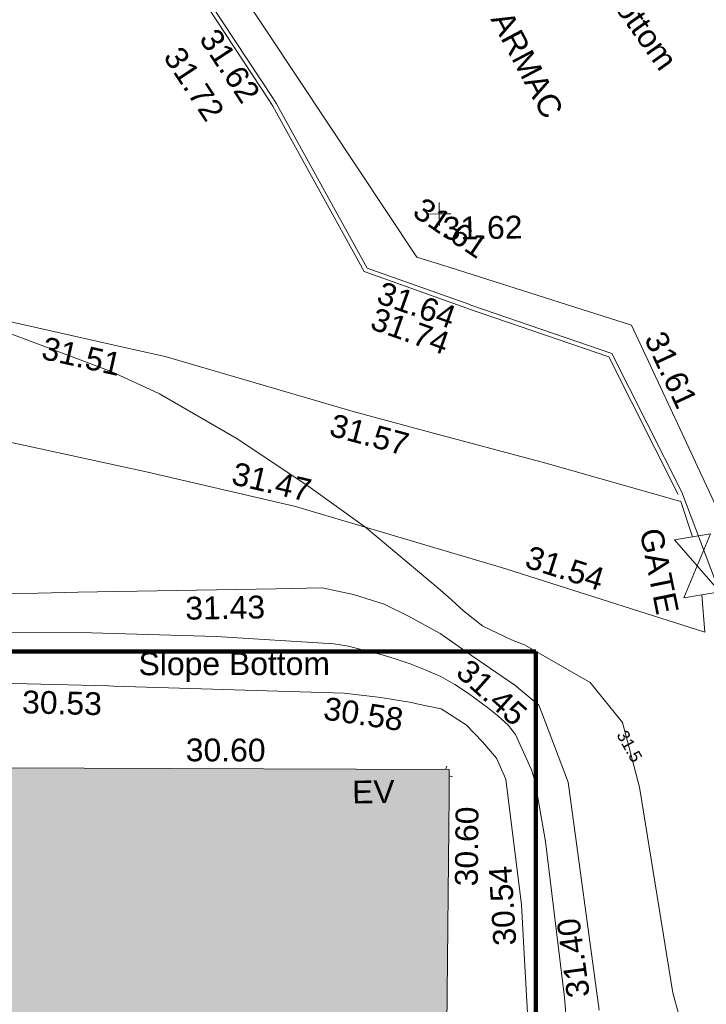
# Model space of a CAD drawing. Header units: millimetres. Extents: x -287732 to 520720, y -103372 to 287754.
# Tile 289 of 380: x 118602 to 129885, y 133799 to 149983. Entities that reach past the tile are written whole.
import ezdxf

# ---------------------------------------------------------------- set-up
doc = ezdxf.new("R2010")
doc.units = ezdxf.units.MM
doc.linetypes.add('IMPORT-UG_ELEC_STREET LIGHTING_QLB2 _2_', pattern=[2700, 1500, -300.0000000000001, 0, -250, 150, -300.0000000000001, 0, -200])
for name, color, linetype, lineweight, true_color in [('00_TOPO_EAVE', 7, 'Continuous', 9, 0x666666), ('00_UAV_BUILDING_OUTLINE', 5, 'Continuous', 9, 0x0000ff), ('00_UAV_EAVE', 7, 'Continuous', 9, 0x666666), ('00_UAV_FENCE', 7, 'Continuous', 9, 0x264c2f), ('00_UAV_FOOTPATH', 7, 'Continuous', 9, 0xa50000), ('00_UAV_GATE', 7, 'Continuous', 9, 0xa50000), ('00_UAV_KERB_BOTTOM', 1, 'Continuous', 9, 0xff0000), ('00_UAV_KERB_TOP', 7, 'Continuous', 9, 0xa500a5), ('00_UAV_LEVEL_SPOT', 7, 'Continuous', 9, 0x666666), ('00_UAV_SLOPE_BOTTOM', 30, 'Continuous', 9, 0xff7f00), ('00_UAV_SLOPE_TOP', 40, 'Continuous', 9, 0xffbf00), ('01_DTM_CONTOUR_MNR', 7, 'Continuous', 9, 0xa5a552), ('01_DTM_CONTOUR_MNR_LABELS', 7, 'Continuous', 9, 0xa5a552), ('12333-PUM-2D-U-0001-C01 - Rev2_REVIT IMPORT_dwg', 7, 'Continuous', 9, 0x767676), ('A_RHA_Line', 7, 'Continuous', 9, 0x00a600)]:
    doc.layers.add(name, color=color, linetype=linetype, lineweight=lineweight, true_color=true_color)
for name, color, linetype, lineweight in [('00_UAV_DRIVE_WAY', 7, 'Continuous', 9), ('00_UAV_SURVEY_TEXT', 7, 'Continuous', 9), ('A_RHA_Detail', 7, 'Continuous', 9)]:
    doc.layers.add(name, color=color, linetype=linetype, lineweight=lineweight)
doc.styles.add('Swis721 Lt BT_1', font='swissl.ttf', dxfattribs={"height": 200})
doc.styles.add('Swis721 Lt BT_2', font='swissl.ttf', dxfattribs={"height": 375})

# ---------------------------------------------------------------- blocks, each defined once
blk = doc.blocks.new('12333-PUM-2D-U-0001-C01 - Rev2_REVIT IMPORT_dwg_MSL_Eaves_SYM_1-V88-Site Location Plan Proposed')
at = {"layer": '00_TOPO_EAVE', "color": 254, "true_color": 0xcccccc}
for p, q in [((67.52348886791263, 207.4081794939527), (116.0873754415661, 356.5791934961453)), ((356.5791934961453, -116.0873754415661), (222.4445821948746, -72.41871707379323))]:
    blk.add_line(p, q, dxfattribs=at)
blk = doc.blocks.new('12333-PUM-2D-U-0001-C01 - Rev2_REVIT IMPORT_dwg__U79-2077609-Site Location Plan Proposed')
at = {"layer": '00_UAV_GATE', "color": 9, "true_color": 0xe1aaaa, "flags": 128}
blk.add_lwpolyline([(296.8274486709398, 43.51397149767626), (-296.8274486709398, -43.51397149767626), (156.827448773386, 998.5139715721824), (-436.8274485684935, 911.4860285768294)], close=True, dxfattribs=at)
blk = doc.blocks.new('12333-PUM-2D-U-0001-C01 - Rev2_REVIT IMPORT_dwg_UAV-2077255-Site Location Plan Proposed')
at = {"layer": '00_UAV_LEVEL_SPOT', "color": 254, "true_color": 0xcccccc, "flags": 128}
for points in [[(500.0000000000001, 0), (0, 0), (0, 500.0000000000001)], [(0, -500.0000000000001), (0, 0), (-500.0000000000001, 0)]]:
    blk.add_lwpolyline(points, dxfattribs=at)
blk = doc.blocks.new('12333-PUM-2D-U-0001-C01 - Rev2_REVIT IMPORT_dwg_MGS62954_T2_Galway_ITM_3d_Rev1-2077680-Site Location Plan Proposed')
at = {"layer": '00_UAV_DRIVE_WAY', "color": 254, "true_color": 0xcccccc, "flags": 128}
blk.add_lwpolyline([(534035414.2065001, 725663814.1724999), (534035730.0830001, 725668736.2245001), (534035734.4595889, 725668802.9882361), (534036061.4936625, 725673791.8088328), (534036099.0830001, 725674365.2245002), (534039199.0830001, 725676585.2245002), (534039131.5912124, 725677192.9863712), (534038797.0830001, 725680205.2245002), (534038406.460683, 725682134.8046212), (534038133.0830001, 725683485.2245001), (534037179.3580949, 725686979.5234367), (534036598.0830002, 725689109.2245), (534035747.485257, 725691768.8923703), (534035226.0830001, 725693399.2245002), (534033888.706745, 725696403.2263075), (534033126.0830001, 725698116.2245002), (534030164.8133083, 725699114.0069333), (534029618.0830001, 725699298.2245001), (534027235.6925206, 725703024.6364089), (534026812.0830001, 725703687.2245002), (534024506.2654799, 725707213.2175728), (534024150.7455, 725707756.8690001), (534025139.7455, 725710884.8690001), (534024946.7455, 725711354.869)], dxfattribs=at)
at = {"layer": '00_UAV_FENCE', "color": 254, "true_color": 0xcccccc, "flags": 128}
for points in [[(534034066.1140001, 725694619.8935002), (534033886.1140001, 725695206.8935), (534031676.1140001, 725695871.8935001), (534029678.9874103, 725696445.8533489), (534028527.1140001, 725696776.8935001), (534025454.114, 725697735.8935001), (534024888.6838627, 725697873.4146086), (534021622.1140001, 725698667.8935), (534020017.697511, 725698998.7121568), (534017165.114, 725699586.8935), (534015108.6750864, 725699944.9454408), (534013897.1140001, 725700155.8935), (534010189.6501126, 725700840.3920677), (534009981.114, 725700878.8935), (534006130.114, 725701596.8935001), (534005277.1623988, 725701771.0533725), (534002124.9680001, 725702414.684)], [(534001747.6994078, 725700663.1850859), (534004939.9680001, 725699963.684), (534006638.98102, 725699629.368639), (534009955.9680001, 725698976.6840001), (534011549.7333789, 725698692.0586627), (534014625.9680001, 725698142.6839999), (534016460.8581471, 725697756.6061381), (534018926.1140001, 725697237.8935001), (534021354.0248355, 725696729.2423983), (534021494.1140002, 725696699.8935), (534025137.1140001, 725695838.8935), (534026216.6591423, 725695567.1073939), (534027552.114, 725695230.8935001), (534030991.114, 725694145.8935), (534031006.4631564, 725694140.7330486), (534034242.114, 725693052.8935001), (534034206.114, 725693664.8935)]]:
    blk.add_lwpolyline(points, dxfattribs=at)
at = {"layer": '00_UAV_FOOTPATH', "color": 254, "true_color": 0xcccccc}
blk.add_line((534034577.0830003, 725693475.224508), (534033904.0830001, 725695359.2245002), dxfattribs=at)
at = {"layer": '00_UAV_KERB_BOTTOM', "color": 254, "true_color": 0xcccccc, "flags": 128}
blk.add_lwpolyline([(534033904.0830001, 725695359.2245002), (534032796.083, 725697657.2245001), (534030494.2499095, 725698492.6205847), (534030457.7455, 725698505.8690001), (534028799.7455, 725699128.8690002), (534027357.7454999, 725701853.8690002), (534027300.8249316, 725701943.8540078), (534025892.7455, 725704169.8690001), (534024615.2630165, 725706158.7221813), (534024608.7455, 725706168.8690001), (534023643.7454999, 725707591.869), (534024128.7455, 725709012.8690001), (534024710.9951012, 725710679.8965874), (534024946.7455, 725711354.869)], dxfattribs=at)
at = {"layer": '00_UAV_KERB_TOP', "color": 254, "true_color": 0xcccccc, "flags": 128}
blk.add_lwpolyline([(534033843.6109444, 725695320.4245327), (534033839.414006, 725695332.1734654), (534032745.408882, 725697601.1479915), (534030433.4933782, 725698440.2032504), (534030425.0520394, 725698443.3751166), (534028750.2849553, 725699072.6754143), (534027297.1403413, 725701818.7357979), (534027241.7671448, 725701906.2745851), (534025833.7173098, 725704132.2427884), (534024556.2059469, 725706121.1409303), (534024550.3205914, 725706130.3035669), (534023566.2274109, 725707581.4585886), (534024062.5783387, 725709035.715637), (534024622.4226803, 725710638.5951576), (534024872.7628489, 725711355.3392593)], dxfattribs=at)
at = {"layer": '00_UAV_SLOPE_BOTTOM', "color": 254, "true_color": 0xcccccc, "flags": 128}
blk.add_lwpolyline([(534029539.7980002, 725673348.1600001), (534029884.798, 725673540.1600002), (534030493.798, 725674053.1600002), (534030884.798, 725674714.1600002), (534031007.7980002, 725675142.1600001), (534031113.7980001, 725676068.1600001), (534031169.7980001, 725677001.1600002), (534031196.5372235, 725677726.4295961), (534031379.798, 725682697.1600003), (534031378.8274113, 725682722.4936513), (534031187.4078652, 725687718.7967817), (534031152.7980001, 725688622.1600001), (534030929.798, 725690689.1600001), (534030780.7980001, 725691037.1600001), (534030557.7980001, 725691312.1600003), (534030292.7980001, 725691594.1600002), (534029889.798, 725691864.1600002), (534029489.2406164, 725691956.7223403), (534029400.7980001, 725691977.1600002), (534028898.7980001, 725692072.1600003), (534028298.798, 725692150.1600002), (534024510.4784374, 725692333.592356), (534024436.7980002, 725692337.1600002), (534020404.7980002, 725692508.1600001)], dxfattribs=at)
at = {"layer": '00_UAV_SLOPE_TOP', "color": 254, "true_color": 0xcccccc, "flags": 128}
blk.add_lwpolyline([(534032398.0738111, 725686869.5093468), (534031956.798, 725690626.1600003), (534031543.2323058, 725691770.6581063), (534031496.7980001, 725691899.1600001), (534031105.7980002, 725692235.1600001), (534030399.798, 725692736.1600002), (534029895.7980001, 725693104.1600003), (534029379.798, 725693400.1600002), (534028983.7980001, 725693605.1600001), (534028478.798, 725693768.1600002), (534027966.7980001, 725693887.1600001), (534027206.8137404, 725693887.3493807), (534023953.7980002, 725693888.1600002), (534022208.4097363, 725693873.8468349)], dxfattribs=at)
at = {"layer": '01_DTM_CONTOUR_MNR', "color": 254, "true_color": 0xcccccc, "flags": 128}
for points in [[(534032017.1983948, 725684184.9962589), (534031832.9546013, 725687084.5630596), (534031566.3994594, 725689653.2875476), (534031408.8384348, 725690662.1064993), (534031355.927027, 725690839.8897619), (534031100.0914331, 725691422.3314342), (534030986.1113238, 725691577.4528522), (534030813.9397987, 725691739.3891141), (534030651.3660672, 725691876.4487121), (534030339.8443404, 725692111.0999218), (534030121.8809372, 725692260.1082838), (534029894.3317437, 725692397.1362147), (534029637.4819721, 725692511.9596177), (534029391.0530136, 725692615.236043), (534029129.9389873, 725692707.1226106), (534028936.2756074, 725692768.3054421), (534028628.4395084, 725692855.1789446), (534028385.6905831, 725692921.2152468), (534028145.1640462, 725692966.4077563), (534026211.0476038, 725693117.6554635), (534024163.8134263, 725693213.6514066), (534022315.3950194, 725693254.5760924)], [(534033875.0328466, 725686110.9056833), (534033616.1085652, 725687131.4360049), (534033126.8490873, 725690521.0086019), (534032962.819423, 725691194.7239447), (534032866.1463814, 725691591.7869486), (534032344.1423821, 725692254.2933356), (534031274.6001893, 725692894.4109298), (534031063.5043857, 725692980.055196), (534030597.165517, 725693211.1921674), (534030285.1352932, 725693471.0018879), (534030035.9354121, 725693705.5599747), (534029873.2125651, 725693849.9675548), (534028700.0000001, 725694870.0000001), (534027763.897293, 725695568.306943), (534026595.5654532, 725696370.7765298), (534025349.2970878, 725697122.7886028), (534024560.6341183, 725697506.4291625), (534021620, 725698670.0000001)]]:
    blk.add_lwpolyline(points, dxfattribs=at)
at = {"xscale": 0.375, "yscale": 0.375, "zscale": 0.375}
for name, p in [('12333-PUM-2D-U-0001-C01 - Rev2_REVIT IMPORT_dwg_UAV-2077255-Site Location Plan Proposed', (534030000, 725700000)), ('12333-PUM-2D-U-0001-C01 - Rev2_REVIT IMPORT_dwg_MSL_Eaves_SYM_1-V88-Site Location Plan Proposed', (534029918.9441994, 725690789.4053338))]:
    blk.add_blockref(name, p, dxfattribs=at)
blk.add_blockref('12333-PUM-2D-U-0001-C01 - Rev2_REVIT IMPORT_dwg__U79-2077609-Site Location Plan Proposed', (534034206.114, 725693664.8935))
at = {"layer": '00_UAV_BUILDING_OUTLINE', "color": 251, "true_color": 0x666666, "char_height": 375, "width": 1495.902363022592, "attachment_point": 1, "line_spacing_factor": 1.005061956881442, "style": 'Swis721 Lt BT_2'}
for insert, rotation in [((534025684.7734826, 725691452.8194046), 358.7855933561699), ((534030063.5934046, 725688947.292233), 88.47843470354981)]:
    blk.add_mtext('30.60', dxfattribs=dict(at, insert=insert, rotation=rotation))
at = {"layer": '00_UAV_DRIVE_WAY', "color": 251, "true_color": 0x666666, "char_height": 375, "width": 1495.902363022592, "attachment_point": 1, "line_spacing_factor": 1.005061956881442, "style": 'Swis721 Lt BT_2'}
for insert, rotation in [((534029751.7788168, 725700297.3988928), 325.0863200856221), ((534033668.0139723, 725698047.4936502), 293.9985431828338)]:
    blk.add_mtext('31.61', dxfattribs=dict(at, insert=insert, rotation=rotation))
at = {"layer": '00_UAV_EAVE', "insert": (534028401.4908144, 725690710.0401032), "char_height": 375, "width": 736.078940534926, "attachment_point": 1, "line_spacing_factor": 1.005061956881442, "style": 'Swis721 Lt BT_2'}
blk.add_mtext('EV', dxfattribs=at)
at = {"layer": '00_UAV_FENCE', "color": 251, "true_color": 0x666666, "char_height": 375, "width": 1495.902363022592, "attachment_point": 1, "line_spacing_factor": 1.005061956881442, "style": 'Swis721 Lt BT_2'}
for s, insert, rotation in [('31.51', (534023490.2867229, 725698101.4567034), 346.33021900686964), ('31.57', (534028209.9558594, 725696754.7399992), 343.9657288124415), ('31.47', (534026580.0001407, 725695986.315795), 345.8688960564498), ('31.54', (534031401.2468006, 725694530.4742947), 341.41713689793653)]:
    blk.add_mtext(s, dxfattribs=dict(at, insert=insert, rotation=rotation))
at = {"layer": '00_UAV_GATE', "color": 251, "true_color": 0x666666, "insert": (534033567.610486, 725694801.1158172), "char_height": 375, "width": 1567.13580888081, "attachment_point": 1, "rotation": 280.4721208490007, "line_spacing_factor": 1.005061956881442, "style": 'Swis721 Lt BT_2'}
blk.add_mtext('GATE', dxfattribs=at)
at = {"layer": '00_UAV_KERB_BOTTOM', "color": 251, "true_color": 0x666666, "char_height": 375, "attachment_point": 1, "line_spacing_factor": 1.005061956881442, "style": 'Swis721 Lt BT_2'}
for s, insert, width, rotation in [('Kerb Bottom', (534032338.4633206, 725704873.4846421), 3414.456504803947, 304.36379151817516), ('31.62', (534026409.4853395, 725703148.3090078), 1495.902363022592, 302.31565012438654), ('31.64', (534029053.1047524, 725698916.5625271), 1495.902363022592, 339.43121411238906)]:
    blk.add_mtext(s, dxfattribs=dict(at, insert=insert, width=width, rotation=rotation))
at = {"layer": '00_UAV_KERB_TOP', "color": 251, "true_color": 0x666666, "char_height": 375, "width": 1495.902363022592, "attachment_point": 1, "line_spacing_factor": 1.005061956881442, "style": 'Swis721 Lt BT_2'}
for s, insert, rotation in [('31.72', (534025815.6129211, 725702862.4978373), 302.3156501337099), ('31.74', (534028940.6794299, 725698489.8238035), 339.40609330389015)]:
    blk.add_mtext(s, dxfattribs=dict(at, insert=insert, rotation=rotation))
at = {"layer": '00_UAV_LEVEL_SPOT', "insert": (534030051.8765643, 725699949.1441548), "char_height": 375, "width": 1495.902363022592, "attachment_point": 1, "line_spacing_factor": 1.005061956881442, "style": 'Swis721 Lt BT_2'}
blk.add_mtext('31.62', dxfattribs=at)
at = {"layer": '00_UAV_SLOPE_BOTTOM', "color": 251, "true_color": 0x666666, "char_height": 375, "attachment_point": 1, "line_spacing_factor": 1.005061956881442, "style": 'Swis721 Lt BT_2'}
for s, insert, width, rotation in [('Slope Bottom', (534024932.4900997, 725692879.6037095), 3685.143599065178, 359.0991565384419), ('30.53', (534023013.8046759, 725692288.7362326), 1495.902363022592, 357.5461483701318), ('30.58', (534027995.8688444, 725692099.0500022), 1495.902363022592, 350.39305336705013), ('30.54', (534030681.4502928, 725687946.303484), 1495.902363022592, 92.57405263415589)]:
    blk.add_mtext(s, dxfattribs=dict(at, insert=insert, width=width, rotation=rotation))
at = {"layer": '00_UAV_SLOPE_TOP', "color": 251, "true_color": 0x666666, "char_height": 375, "width": 1495.902363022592, "attachment_point": 1, "line_spacing_factor": 1.005061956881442, "style": 'Swis721 Lt BT_2'}
for s, insert, rotation in [('31.43', (534025713.4057961, 725693778.8268911), 359.9857224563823), ('31.45', (534030372.208412, 725692703.7966064), 317.27964476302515), ('31.40', (534031877.0600768, 725687060.027203), 96.69956045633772)]:
    blk.add_mtext(s, dxfattribs=dict(at, insert=insert, rotation=rotation))
at = {"layer": '00_UAV_SURVEY_TEXT', "color": 251, "true_color": 0x666666, "insert": (534031082.6326219, 725703642.2933803), "char_height": 375, "width": 2450.430537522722, "attachment_point": 1, "rotation": 296.8971761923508, "line_spacing_factor": 1.005061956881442, "style": 'Swis721 Lt BT_2'}
blk.add_mtext('TARMAC', dxfattribs=at)
at = {"layer": '01_DTM_CONTOUR_MNR_LABELS', "color": 251, "true_color": 0x666666, "insert": (534033061.6321806, 725691244.5498679), "char_height": 200, "width": 620.5117196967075, "attachment_point": 2, "rotation": 298.2357554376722, "line_spacing_factor": 1.005061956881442, "style": 'Swis721 Lt BT_1'}
blk.add_mtext('31.5', dxfattribs=at)
blk = doc.blocks.new('12333-PUM-2D-U-0001-C01 - Rev2_REVIT IMPORT_dwg-1620468-Site Location Plan Proposed')
blk.add_blockref('12333-PUM-2D-U-0001-C01 - Rev2_REVIT IMPORT_dwg_MGS62954_T2_Galway_ITM_3d_Rev1-2077680-Site Location Plan Proposed', (-533641079.6498471, -725615854.3561786))

msp = doc.modelspace()

# ---------------------------------------------------------------- hatches: boundary and pattern name
at = {"layer": 'A_RHA_Detail', "true_color": 0xc0c0c0}
h = msp.add_hatch(color=9, dxfattribs=at)
h.paths.add_polyline_path([(-80880.60083809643, -68502.79057078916), (-80400.865924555, -68483.41509113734), (-80400.865924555, -62984.64684185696), (-24474.85765177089, -63009.32043784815), (-24456.14471271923, -50840.30023858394), (-36622.55041039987, -50831.65104353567), (-36622.55041039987, -44228.57792613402), (-50959.0526582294, -44218.38599194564), (-50959.0526582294, -42573.78171514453), (-54563.9325804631, -42571.21897729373), (-54565.69773352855, -45054.17447474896), (-92408.82109321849, -45027.27149621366), (-92411.78875845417, -49201.74309222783), (-100061.9988811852, -49201.74309222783), (-100052.2214449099, -64852.82557838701), (-86120.90825229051, -64852.82557838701), (-86092.1662649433, -62957.90041523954), (-84861.10047608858, -62957.90041523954), (-84854.79052929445, -68240.109737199), (-80870.60226892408, -68240.10973722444)])
h.paths.add_polyline_path([(-137238.9269902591, -68461.9384092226), (-132719.7426408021, -68433.0633692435), (-132847.0731201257, -62850.04282283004), (-130454.6837966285, -62916.63108078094), (-130498.2830220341, -61355.85393642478), (-117581.136331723, -61423.42893438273), (-117492.3908565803, -49183.91309190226), (-125136.5200282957, -49178.47881952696), (-125133.572703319, -45032.61887136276), (-163007.1824077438, -45005.6942194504), (-163007.1824076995, -44090.2963411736), (-163123.8521269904, -44090.21339942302), (-163122.6389897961, -42383.75184302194), (-166563.8543419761, -42383.75184298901), (-166565.034908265, -44044.39824208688), (-193158.4656786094, -44025.49275805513), (-193195.152889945, -62863.65652504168), (-137269.7106414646, -62916.63108078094), (-137254.3708868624, -65679.90523788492)])
h.paths.add_polyline_path([(120310.9497607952, -32334.28230164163), (120312.4652266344, -31610.73011961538), (133451.2244789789, -31638.24899384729), (133469.2230092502, -19717.98315780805), (121295.7536929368, -19692.48606430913), (121319.8434528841, -8190.941560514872), (112277.0825930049, -8172.001674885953), (112263.1770823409, -14811.1234547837), (78285.85310969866, -14739.95861438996), (78292.82277619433, -8167.077575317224), (75241.99098605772, -8160.673431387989), (69355.76844233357, -8152.931592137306), (69353.6659720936, -9156.74635762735), (68372.60878945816, -9154.691552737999), (68372.60878945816, -13705.52853215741), (69333.7233474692, -13707.54156770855), (69325.07112547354, -16249.53369228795), (66623.4489111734, -16249.53369228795), (66619.79243935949, -17995.29925530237), (65989.07757494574, -17995.2992552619), (65985.44262772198, -19730.78799483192), (57152.23993377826, -19712.28702421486), (57127.42535098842, -31559.89463417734), (70277.87165424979, -31587.43801817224), (70277.87165431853, -32271.7414715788), (78263.96947909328, -32285.12944888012), (78266.62661740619, -31019.79372153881), (112335.8856506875, -31091.15111860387), (112335.8856506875, -32317.57330553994), (119781.4233959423, -32333.17321913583)])
h.paths.add_polyline_path([(7503.717409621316, -1791.439263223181), (15482.43097392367, -674.0213231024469), (15484.0826588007, 148.1327206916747), (56188.28042539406, 205.5276654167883), (56155.84326007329, 14338.3166313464), (18016.62665935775, 14236.48149539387), (17967.9025208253, 34313.18372071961), (21727.10644863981, 34324.0692624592), (21708.90974962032, 40608.10218321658), (18009.66447159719, 40608.10218321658), (17995.54603706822, 45483.75063442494), (9770.084204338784, 45420.6329473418), (3966.213879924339, 45446.76585222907), (3984.771235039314, 14176.56786832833), (1023.062455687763, 14176.56786837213), (-276.5134647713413, 14190.52623461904), (-231.6790044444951, 5968.135265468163), (-226.4491536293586, 193.7444677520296), (553.0869992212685, 183.4716499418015), (7477.609307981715, 143.2867586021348), (7488.638446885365, -674.0213231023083)])
h.paths.add_polyline_path([(77755.59663317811, 53.47451145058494), (77729.51881611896, 1699.844979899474), (94464.47132486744, 1659.976083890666), (94606.37913471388, 17991.390236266), (88810.4190114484, 18015.03260816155), (88799.89418497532, 14436.74271609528), (69413.88950349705, 14457.8773889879), (69377.35724448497, 99.62816357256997), (75241.99098605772, 67.32134432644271)])
h.paths.add_polyline_path([(61252.12079701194, 46453.95617366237), (105774.7348988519, 46472.68783506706), (105768.2642198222, 61852.61234306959), (92285.13876309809, 61852.61234306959), (92308.59670399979, 65784.30757140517), (96107.4668000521, 65767.60445243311), (96059.68081117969, 75209.20847378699), (101084.8427276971, 75071.88872764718), (104988.0046543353, 74765.36560406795), (108403.6894220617, 74363.8408943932), (112009.2703903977, 73787.25420861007), (115645.3524815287, 73049.69667206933), (116890.8108051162, 72761.69136252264), (120208.9929833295, 71893.18353872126), (120865.241739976, 71703.68484519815), (124135.6329506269, 70669.67317906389), (127435.6253142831, 69480.50055823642), (127820.4368670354, 69394.93141813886), (128274.3081769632, 69331.69585753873), (128731.8791144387, 69306.66104516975), (129189.9401488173, 69320.00258290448), (129645.2782985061, 69371.62688826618), (130094.6997111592, 69461.17185603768), (130535.0520071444, 69588.00939074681), (130963.246434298, 69751.24981927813), (131376.2795165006, 69949.74812590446), (131771.2541232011, 70182.11198903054), (132162.5575600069, 70460.5404660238), (132496.0921583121, 70741.69081113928), (132820.871367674, 71064.98072578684), (133117.4593294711, 71414.31364272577), (133383.77568926, 71787.23923950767), (133616.5473239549, 72178.5372844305), (133817.1647262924, 72590.54524898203), (133982.6025969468, 73017.89547513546), (134111.7005086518, 73457.59040801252), (134203.5529320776, 73906.54590458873), (134257.5155883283, 74361.61286216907), (134272.5462649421, 74819.5993153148), (134250.5259875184, 75277.29281745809), (134189.6227572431, 75731.48297747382), (134090.9274700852, 76178.98397757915), (133955.1324028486, 76616.65691993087), (133783.1900598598, 77041.43184345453), (133576.3064937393, 77450.32925647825), (133335.932843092, 77840.48103920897), (133063.7551572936, 78209.15055532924), (132761.6825665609, 78553.75185442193), (132431.8338935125, 78871.8678050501), (132076.5227905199, 79161.26705197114), (131698.2415080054, 79419.91966861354), (131299.6434187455, 79646.01139197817), (131093.5942456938, 79746.34209763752), (132146.0467355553, 83110.22226145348), (122787.7632953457, 86282.54285518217), (121604.3555412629, 82800.3591886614), (117095.9864227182, 83870.84033785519), (116841.9598400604, 83526.35449572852), (116120.5435466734, 91221.93611972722), (110237.7341284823, 91274.27491021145), (110194.3680786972, 90435.39030214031), (104988.0046543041, 90486.49901390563), (104973.2761846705, 94309.82427956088), (103746.1314668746, 94309.8242795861), (103839.9937121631, 122852.1474271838), (96365.09202306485, 122931.9599470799), (96350.3400238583, 123952.4168585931), (104555.5505249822, 123902.1925226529), (104607.3234458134, 120248.5396156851), (125502.5015002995, 120134.1933400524), (125662.0200253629, 137657.3796882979), (114479.5865733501, 137699.2256881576), (114382.306264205, 129149.9458158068), (104644.159003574, 129187.9975073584), (104577.9931702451, 126217.3903144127), (101184.4926406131, 126159.1566967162), (101264.6166812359, 135959.2655565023), (89967.23178808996, 135988.8856164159), (89927.63362986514, 125823.6463181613), (93630.53562302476, 125840.7948842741), (93580.65688892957, 122931.9599470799), (88697.38835376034, 122904.7310126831), (88679.3898954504, 95739.09143775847), (86378.25848996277, 95739.09143775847), (86378.18187189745, 96178.1008337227), (83279.50743284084, 96200.92083327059), (83273.62493422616, 95735.74732133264), (70169.67509619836, 95733.22421950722), (70166.26842742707, 96272.07409347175), (66674.99731294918, 96257.14073655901), (66654.74538556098, 95755.71092136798), (65784.77231079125, 95755.71092136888), (65887.65094984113, 117470.630565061), (53473.3427162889, 117487.9046429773), (53434.44066309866, 98570.46349063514), (40649.41626916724, 98570.46349063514), (40610.16711559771, 94406.01479078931), (38853.82372868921, 94410.36303440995), (38848.65589191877, 89463.65332729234), (40612.46601912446, 89518.45976927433), (40665.38257362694, 86257.73741128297), (38372.19584460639, 86305.72309285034), (38369.79374539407, 76901.0507917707), (50937.9512507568, 76944.40198294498), (50922.88567286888, 74598.78180889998), (56484.9061132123, 74588.85093771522), (56484.9061132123, 75194.85181995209), (92465.4037153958, 75233.0258166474), (92645.92783662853, 71766.64845094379), (89810.55521366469, 69362.83965827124), (85313.16173974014, 69360.94750420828), (85313.16173974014, 66907.4050808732), (75210.14498263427, 66903.15451589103), (75210.14498263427, 63815.70944550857), (70819.40014309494, 63815.70999200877), (70819.21601505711, 64253.35708059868), (69456.83415683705, 64253.35708059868), (69455.7195737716, 66901.99623166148), (61303.32856759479, 66898.5668068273), (61304.56054988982, 63970.32021231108), (70500.41048208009, 63970.32021219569), (70500.4088543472, 61852.59006207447), (61245.6438848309, 61848.69637488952), (61252.03558504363, 46656.49344428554)])
h.paths.add_polyline_path([(-17153.16561239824, 48569.32684293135), (-17153.16561224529, 60770.38083685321), (-29362.88357759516, 60774.70428694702), (-29362.88357759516, 67399.20394580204), (-43507.24466814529, 67405.01911303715), (-43488.5313307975, 69093.07334175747), (-45766.41866231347, 69109.32868388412), (-45794.3462003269, 67405.01911303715), (-47272.11273194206, 67404.2124544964), (-47272.44887633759, 66454.91798908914), (-86004.56386332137, 66468.63299519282), (-86006.66970787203, 60521.58362721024), (-92662.87722510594, 60521.58362721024), (-92665.2138765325, 50184.35611932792), (-79752.0168396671, 50179.78309939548), (-79752.016597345, 48591.4932381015), (-17157.7163123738, 48569.32845417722)])
h.paths.add_polyline_path([(-201056.4185878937, 48628.75479108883), (-138377.9751621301, 48634.64535779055), (-138377.9751621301, 50133.28201003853), (-125467.710581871, 50134.49626164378), (-125468.6909603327, 60566.1903686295), (-132186.8595614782, 60565.86652591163), (-132187.4203588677, 66533.0197876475), (-170643.3098734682, 66805.61809689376), (-170643.3098732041, 67738.78475848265), (-200340.0100486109, 67488.93693764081), (-200348.7171487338, 60827.78025104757), (-201057.5650552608, 60827.71357558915), (-201056.6510294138, 51102.04313372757)])
h.paths.add_polyline_path([(-240051.5126725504, 54769.19491160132), (-239444.490259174, 54811.10754483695), (-239186.5396223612, 54841.92927608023), (-238764.8191577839, 54940.98166103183), (-238382.4735933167, 55122.46891388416), (-237990.3402229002, 55354.87497234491), (-237269.2031023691, 55936.21515020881), (-237032.4836384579, 56225.56611516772), (-236793.0039602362, 56569.31473944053), (-236554.5880578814, 57004.26389721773), (-236432.7219585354, 57267.46508908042), (-236300.081527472, 57753.26238983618), (-236250.7285154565, 58017.17885684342), (-236235.6490609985, 58516.21786804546), (-236233.2538429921, 58987.85640053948), (-236213.7029795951, 59823.48083769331), (-236363.8287855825, 59820.86038205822), (-236634.0279869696, 60698.06075827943), (-236391.9547756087, 61432.19726339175), (-236225.4740089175, 61435.10319600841), (-236201.6036569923, 62637.68779596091), (-232563.5271750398, 62639.28734435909), (-232563.5271750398, 63049.03842404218), (-232732.1945866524, 63049.15302218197), (-232860.1521277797, 63457.95890274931), (-232731.606808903, 63914.24862697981), (-232560.8209656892, 63914.24862697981), (-232515.1276847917, 70598.00033009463), (-240628.6947849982, 70598.85496273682), (-240629.7923196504, 72350.98321577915), (-246412.6011212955, 72347.36085933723), (-246412.6011212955, 70616.45923936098), (-254449.5805725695, 70618.60952619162), (-254454.637144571, 70754.06491720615), (-254469.7140363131, 73191.66276250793), (-263883.2532625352, 73267.83063688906), (-263902.4181505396, 68260.74348553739), (-263714.8217520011, 68259.82096572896), (-263552.9672900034, 67819.65434396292), (-263719.0883117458, 67392.2068408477), (-263913.6298699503, 67392.20684284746), (-263956.7001913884, 58633.76423459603), (-260181.1963171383, 58611.22607638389), (-260192.3146983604, 56354.25111579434), (-257184.684388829, 56339.46086021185), (-257213.4419957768, 57092.93866021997), (-257338.5163846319, 57093.27331223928), (-257471.0109294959, 57531.74572308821), (-257338.5163845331, 58062.22513696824), (-257203.4956297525, 58064.06881289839), (-257173.5751889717, 58598.54056692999), (-256478.2273617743, 58575.27357994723), (-256478.2273617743, 58788.51859473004), (-256013.0091299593, 58911.92701534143), (-255397.0786664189, 58780.99767617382), (-255397.0786664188, 58595.982422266), (-243809.885361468, 58585.92793201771), (-243805.3570672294, 58352.04527760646), (-243740.939469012, 57884.52572680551), (-243619.0830608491, 57421.84877545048), (-243424.3877545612, 56943.65915412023), (-243247.1437899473, 56608.24157713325), (-243003.0710579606, 56249.99021479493), (-242732.2093200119, 55932.75703082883), (-242371.7230178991, 55603.12658811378), (-242141.255125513, 55424.88676767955), (-241804.9643037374, 55216.88439822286), (-241529.4640827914, 55077.02869055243), (-241100.6275144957, 54917.18295003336), (-240836.2134980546, 54840.82833176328), (-240453.4486195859, 54788.60784130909), (-240218.9578693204, 54777.28227442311)])
h.paths.add_polyline_path([(40276.69022552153, 59895.36417752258), (40328.62676029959, 69196.9439153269), (36588.99968785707, 69217.8245910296), (36619.46637569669, 74674.25962428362), (32264.36460078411, 74687.02318924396), (32233.48293867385, 69156.26826306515), (11916.69390495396, 69269.70959686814), (11966.66200111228, 78218.75165974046), (29087.509017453, 78123.15526808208), (29143.44567205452, 88141.1370047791), (15719.348796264, 88216.09212953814), (15732.60379610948, 90589.9978889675), (4594.294101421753, 90652.19003489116), (4525.129359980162, 78265.12250449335), (10096.76365553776, 78234.01258731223), (10077.43887221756, 74773.03821910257), (4547.641142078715, 74803.91453678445), (4465.579974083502, 60107.1600234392), (19125.89094760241, 60025.30234268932), (19139.86249374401, 62527.53804644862), (31738.59196305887, 62457.19146404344), (31724.55430858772, 59943.11609815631), (38369.79364225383, 59906.01157293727)])
h.paths.add_polyline_path([(-246083.0241259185, 72334.29150213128), (-246083.0594797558, 72334.30275087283), (-246208.2905500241, 72334.29150213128)])
h.paths.add_polyline_path([(-114575.3004830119, 112178.0758695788), (-114575.3246435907, 112178.0758695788), (-114707.2752166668, 115801.5811617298)])
h.paths.add_polyline_path([(-154699.9178765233, 101760.4080976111), (-114382.050333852, 101776.0542914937), (-114382.050333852, 106926.9360164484), (-113755.641395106, 106927.1792101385), (-113757.5507412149, 111847.2721531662), (-114431.6837526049, 111847.2721531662), (-114431.8097758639, 112178.0758695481), (-114575.3004830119, 112178.0758695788), (-114578.9984943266, 121707.2390833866), (-123056.9849702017, 121707.2390833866), (-123068.8201032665, 156452.7036899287), (-119381.2340625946, 156454.1348067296), (-119381.2340625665, 160165.8597952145), (-115501.031452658, 160167.3662801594), (-115503.3750945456, 166206.5793118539), (-132411.7987151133, 166599.6604729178), (-132411.8243278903, 166665.6603411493), (-135275.0124468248, 166664.5490317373), (-135275.0124468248, 166628.1883101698), (-135911.3205076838, 166628.1944502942), (-135911.3479256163, 166352.1604668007), (-152521.1633846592, 166345.7146753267), (-152518.3680955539, 159142.6836790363), (-150699.3133726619, 159117.9265656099), (-150758.5477087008, 122560.691203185), (-151059.2005266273, 122560.691203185), (-151061.0981347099, 121302.4374932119), (-154138.3148337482, 121372.6012653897), (-154138.3148337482, 121865.1834517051), (-154704.3888425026, 121867.2611370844), (-154688.5451973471, 119352.3937021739), (-154745.5933227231, 119352.3715636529), (-154745.5763474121, 118722.1532660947), (-160794.1544526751, 118748.7442832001), (-160794.1544526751, 119410.5425977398), (-163852.1622693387, 119422.408321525), (-163855.0715294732, 118762.2003111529), (-167568.6765459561, 118778.5256058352), (-166634.6619849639, 124395.1277019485), (-166930.050559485, 124500.0918161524), (-167568.6765459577, 124707.6250903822), (-168028.2173235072, 124841.3808647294), (-168630.5006276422, 124991.3056740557), (-169238.2056069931, 125117.4693074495), (-169850.3952285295, 125219.6772876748), (-170466.1255403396, 125297.7720169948), (-171089.11025998, 125351.8553033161), (-171704.4065937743, 125381.1774255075), (-172325.0479971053, 125386.3595015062), (-172782.2248668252, 125374.5832362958), (-173401.7764235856, 125337.4554476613), (-174109.844898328, 125263.4341236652), (-174634.1213722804, 125190.4100126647), (-175245.0145766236, 125080.719099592), (-176047.1958093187, 124895.7675260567), (-176665.4852587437, 124724.7228134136), (-177045.3001228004, 124609.1129151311), (-177631.5127792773, 124405.2077276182), (-176665.4852586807, 118818.5158794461), (-177558.9402083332, 118822.4435768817), (-177662.2853368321, 125263.4341236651), (-176365.3912351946, 126542.9270807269), (-159462.2970490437, 126319.910391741), (-157057.7396790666, 128609.0850976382), (-157060.6673204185, 136153.1661957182), (-158638.8016610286, 137740.2441626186), (-159352.3735831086, 137740.2441626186), (-161634.4140634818, 140201.1078539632), (-168727.9404945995, 140256.8191146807), (-171035.0401161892, 137942.8847305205), (-174184.1459014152, 137942.8847305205), (-176460.1167434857, 140292.2858551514), (-177341.6856934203, 140292.2858551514), (-177341.7113613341, 140358.4281613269), (-183428.5803825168, 140356.0660244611), (-185921.6385985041, 137917.4639994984), (-185921.6385985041, 131757.3091155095), (-186906.8767412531, 131756.9267733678), (-187725.3914540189, 130809.9989183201), (-187724.058890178, 127376.1828148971), (-186481.0281350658, 126304.5577463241), (-186479.4846754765, 122327.2959175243), (-185176.2828158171, 121059.4673825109), (-180304.1129154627, 121059.4673824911), (-180304.1136492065, 118802.0484409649), (-193555.3706955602, 118802.0484409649), (-193555.368699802, 133117.8341649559), (-192593.6442938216, 133118.2073819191), (-192593.6442938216, 134200.8158367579), (-192224.6284783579, 134200.9592041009), (-192225.5653014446, 136615.0101267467), (-192595.0012460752, 136615.0101267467), (-192595.4357332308, 137734.4745165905), (-193589.2709668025, 137734.4746851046), (-193589.2685988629, 147474.570583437), (-193163.2062206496, 147492.8644732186), (-192765.7252967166, 147531.087133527), (-192359.9383250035, 147589.5931622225), (-192199.8207947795, 147616.5827294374), (-191882.7548926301, 147682.9245600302), (-191568.5380070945, 147761.6632019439), (-191257.654638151, 147852.677242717), (-190828.6072909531, 148002.2045655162), (-190647.7999969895, 148070.9514233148), (-190349.7690789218, 148197.8750094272), (-190056.9509284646, 148336.4013817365), (-189769.797051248, 148486.3169427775), (-189405.3590254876, 148698.0567944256), (-189132.906026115, 148873.2749095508), (-188867.542109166, 149059.0543929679), (-188609.6764469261, 149255.1087866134), (-188354.9814055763, 149465.3525772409), (-188079.6339208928, 149713.879248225), (-187884.9836199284, 149901.8220103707), (-187545.928247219, 150265.8040604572), (-187446.29984479, 150378.3960832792), (-187241.3270201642, 150629.2310214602), (-187046.3599558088, 150887.9197697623), (-186861.6992771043, 151154.0634500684), (-186546.1373636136, 151669.829875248), (-186524.4196769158, 151707.0632450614), (-163675.2898318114, 151669.829875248), (-163687.5843045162, 148134.07679455), (-157303.6541541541, 148136.492106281), (-157303.6541541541, 155759.91501608), (-157557.4317586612, 155765.0384228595), (-157555.9168973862, 166678.0466575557), (-187009.2021991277, 166699.7464767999), (-187013.0952111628, 162054.4009359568), (-188707.17754695, 162044.5925187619), (-188705.9961892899, 155021.5333641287), (-188737.9999316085, 154650.5326604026), (-188799.0133969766, 154283.1866125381), (-188857.2045401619, 154035.4341107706), (-188966.1106131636, 153679.3368924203), (-189102.6200311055, 153332.8820747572), (-189265.8911675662, 152998.2056672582), (-189454.9174011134, 152677.371060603), (-189645.2484685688, 152421.3220123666), (-189916.9563410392, 152104.2450531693), (-190212.7041973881, 151809.4634871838), (-190530.6686598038, 151538.7947471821), (-190868.8893671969, 151293.9075915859), (-191225.281078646, 151076.3118324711), (-191597.6465194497, 150887.3490191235), (-192092.8415776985, 150682.5621956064), (-192519.2468154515, 150561.8451365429), (-192903.8930791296, 150482.240889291), (-193187.215491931, 150440.8868273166), (-193594.1866364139, 150407.1257787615), (-193594.5952989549, 151459.9895227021), (-205369.2399268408, 151455.4201247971), (-205354.4523517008, 113350.0822379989), (-207187.1580384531, 113349.3710182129), (-207184.3024929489, 105991.0636522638), (-205312.8748221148, 105991.1901500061), (-205311.2362476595, 101769.6553082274), (-175488.6451201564, 101781.2285901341), (-175488.6451201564, 110889.6985621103), (-154703.4627663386, 110897.5679794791), (-154700.2792295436, 102691.5597281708)])
h.paths.add_polyline_path([(193735.9435693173, 113047.8274774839), (208865.0938716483, 114991.0266430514), (208976.1154123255, 114126.6471160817), (216447.8967332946, 115086.3281915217), (216038.7305308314, 118271.9702413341), (232648.5073383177, 120405.3421626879), (233425.993615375, 114352.0734369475), (240632.2017567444, 115277.6440988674), (239854.8412683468, 121329.9334727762), (256406.8682407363, 123455.8879629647), (257091.7572256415, 118089.1198988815), (264572.2871227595, 119040.8180953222), (261877.8350555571, 138524.7609215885), (259178.7147038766, 138221.6086035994), (259197.3483655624, 137439.0084132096), (254686.1480587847, 136897.0007612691), (255412.6810205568, 131314.8303176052), (240852.7447969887, 129522.4514056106), (239771.0426543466, 137918.8519126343), (240649.5822431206, 138010.1984551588), (240062.3063116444, 142776.6750342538), (239165.7694642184, 142685.0143484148), (237630.9646614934, 151018.3171732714), (266172.8791088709, 154560.7889781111), (271297.1876944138, 142612.4006970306), (276531.7397502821, 144861.098714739), (274941.5029779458, 148527.9037281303), (302074.5307653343, 160134.9084326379), (300215.9323773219, 164320.1841173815), (301528.1613272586, 164907.0997989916), (300405.1237791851, 167477.8916353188), (299016.6944531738, 166945.7181824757), (295626.7488506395, 174518.754428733), (294333.0289184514, 177537.1551681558), (287288.8475947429, 174518.754428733), (289427.6893504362, 169661.0163463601), (272956.7816584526, 162557.1203578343), (271943.2187787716, 164897.4305293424), (267016.3118217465, 162764.0369715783), (268502.3094164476, 159357.0430143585), (265200.4029574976, 157946.4096681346), (226856.416695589, 153146.7821792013), (227510.3041274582, 148852.0205334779), (228280.9873165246, 141179.0007483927), (227302.3544112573, 141050.281300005), (227895.3788235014, 136433.1758633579), (228748.5501749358, 136523.8855003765), (229602.3077302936, 128023.7667641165), (217691.2359889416, 126493.8999679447), (217642.3600127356, 126874.433267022), (215138.5007311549, 126552.8357430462), (215194.9980427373, 126112.965074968), (215015.6132226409, 126089.924757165), (214840.9672575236, 127449.66446064), (192258.7012018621, 124549.1816390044), (193486.3576426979, 114991.0266430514)])
h.paths.add_polyline_path([(-78076.24187439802, 117605.5188722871), (-78076.23951902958, 117610.0871211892), (-78070.318122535, 129485.7330792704), (-74723.15926543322, 129478.385255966), (-74723.15926543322, 125435.7860624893), (-48015.64546086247, 125380.0246061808), (-47996.55031653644, 135872.5822179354), (-61198.15919578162, 135901.5630078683), (-74714.72264144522, 135923.5088764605), (-74723.6287602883, 131865.2975510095), (-78070.318122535, 131872.642169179), (-78062.97909487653, 149549.7689430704), (-58292.26570492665, 149541.5607197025), (-58292.26570491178, 148946.2407608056), (-37707.70924046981, 148937.6946533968), (-37703.30827430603, 159740.0672041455), (-44148.26955755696, 159742.7429641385), (-44148.26955755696, 162961.3319174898), (-49829.95437583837, 162961.3319174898), (-49830.92144130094, 160632.0129326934), (-78494.09026625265, 160643.9130440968), (-78494.09026625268, 161615.1537738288), (-78739.225852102, 161615.2555472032), (-78691.7919454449, 168187.9195488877), (-90844.57645036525, 168126.8149079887), (-90962.52567694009, 152686.7636277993), (-89064.97866809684, 152685.9758215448), (-89079.54115380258, 117610.0871211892), (-78374.80218507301, 117605.6428258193)])
h.paths.add_polyline_path([(69254.82576126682, 129235.9722870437), (69259.97086178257, 136167.789247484), (86068.0992678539, 136131.0235193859), (86008.66431381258, 164703.3084147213), (58789.63167882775, 164723.511581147), (58789.63167882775, 170119.2062865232), (54460.1632489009, 170122.4198087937), (54457.21717773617, 166153.279245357), (47042.2151650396, 166158.7829869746), (47041.10931533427, 164668.9097040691), (39173.27935198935, 164674.7495545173), (39172.83712618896, 164078.9539098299), (17014.87910992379, 164095.4005254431), (17002.38841206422, 147267.1142245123), (12659.63471563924, 147267.1142245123), (12653.60087534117, 139137.9291796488), (17031.41608901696, 139134.6797717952), (17024.5879174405, 129935.3194463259), (39191.34773726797, 129918.8662983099), (39191.34773726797, 129258.2867272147), (69014.0340609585, 129236.1510132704)])
h.paths.add_polyline_path([(39265.62356917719, 139467.8223435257), (33050.91021530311, 139484.1586867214), (33087.56357182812, 153427.9220784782), (39277.60130889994, 153411.6505991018), (39277.60130890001, 152830.3127277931), (43058.29603858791, 152820.3745823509), (43024.83899408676, 140092.5601633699), (39267.2657899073, 140092.5601633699)])
h.paths.add_polyline_path([(1979.548949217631, 189123.2414339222), (18699.10403225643, 189180.0465563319), (18678.46874730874, 195253.6675675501), (24349.02704561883, 195272.9334348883), (24334.96888372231, 199550.7690688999), (28829.78348974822, 199566.0403168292), (28798.3577216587, 208815.6446464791), (24334.949615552, 208806.151404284), (24333.90624841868, 209113.2475694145), (16811.59093053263, 209087.6903002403), (16806.58456499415, 208843.5909093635), (6772.293057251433, 208809.4991440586), (6797.166076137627, 201488.5780549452), (-8471.058649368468, 201436.7038490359), (-8471.058649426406, 200429.0172028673), (-11856.09020770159, 200417.5164702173), (-11823.72827009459, 190892.3684138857), (-7614.729360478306, 190906.6685966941), (-7614.729360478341, 190170.8290169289), (-4608.619189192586, 190169.2993656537), (-4608.238782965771, 190916.8832264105), (1973.379031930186, 190939.2444180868), (1977.122761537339, 189837.3456693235)])
h.paths.add_polyline_path([(-20506.22133143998, 190640.0286460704), (-20122.28942212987, 206347.1214480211), (-41550.34215551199, 207015.2557957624), (-41462.26177903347, 210449.6195896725), (-31391.41053372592, 210152.0276719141), (-31078.64493155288, 223862.5743669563), (-44305.08575743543, 224230.7972280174), (-44490.79956591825, 211865.5542346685), (-47510.12209648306, 211942.9901385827), (-47722.57925071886, 203659.0205614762), (-47076.06680548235, 203635.3001465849), (-47175.4684425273, 199531.9403872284), (-46801.21126120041, 199520.4703269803), (-46873.68175963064, 195478.5899481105), (-44600.40472248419, 195425.2559779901), (-44685.88459507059, 192243.2795180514), (-38073.99929115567, 192135.6564362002), (-38104.39995468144, 191126.972250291), (-21537.79264466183, 190668.5723412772)])
h.paths.add_polyline_path([(16801.02360973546, 195961.500137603), (9656.615133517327, 196015.1086063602), (9643.838150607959, 199513.9922857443), (11631.77992468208, 199485.8321209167), (11631.7920940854, 203322.2460456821), (16806.58456511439, 203391.4855728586), (16801.0407710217, 195984.4293109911)])
h.paths.add_polyline_path([(122084.9264926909, 200536.2570557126), (122088.1805162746, 206386.1947929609), (125211.1061638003, 206386.1947929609), (125211.1162733, 206645.8932837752), (126202.7098976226, 206645.8932838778), (126203.0204769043, 207041.0477229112), (130401.4034741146, 206979.0758390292), (130444.2691124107, 209883.280297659), (126202.8383603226, 209945.8832030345), (126203.0204769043, 214624.1281189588), (127364.791950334, 214624.1281190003), (127365.2106673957, 225380.2058567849), (126159.8599207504, 225380.2527798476), (126207.4133336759, 241475.3410923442), (119482.5411291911, 241495.8747898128), (119479.2041949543, 246182.0096278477), (109943.9121324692, 246175.2196735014), (109953.2702601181, 233033.381429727), (115000.5285021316, 233033.3814296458), (114999.579292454, 208653.4991933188), (112026.3032630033, 208653.4991933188), (112024.3519988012, 200538.6761891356), (122024.6079402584, 200536.2715596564)])
h.paths.add_polyline_path([(30087.05071580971, 200986.75440713), (38030.67179071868, 201028.6865660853), (38030.67179071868, 202922.9731660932), (38109.89531492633, 202923.3913649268), (38067.25569096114, 208827.6066631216), (38013.35839378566, 208827.6672237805), (38012.38630971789, 209012.5383931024), (30044.90685988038, 208970.480297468), (30076.83023715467, 202922.9203834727)])
h.paths.add_polyline_path([(195986.2599417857, 205661.5722736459), (202896.8751332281, 206052.0074670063), (202676.8862551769, 209945.7611691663), (195766.2710618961, 209555.3259759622)])
h.paths.add_polyline_path([(-91652.40581580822, 206392.6172135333), (-79454.24421187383, 206432.5105635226), (-79629.29258199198, 238245.6998510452), (-68904.21147484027, 238215.095164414), (-68918.55832832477, 246312.9061543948), (-68918.56040493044, 246314.0782553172), (-68756.515268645, 246312.9061543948), (-68755.20581930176, 246638.9786699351), (-79620.07671794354, 246651.3624133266), (-79606.5628449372, 247343.5411849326), (-82154.50636787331, 247318.0695596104), (-82154.50636787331, 247488.1275895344), (-91640.64698348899, 247472.5371040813), (-91638.72040628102, 246846.4753752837), (-131470.3702759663, 246641.42150215), (-131470.3702759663, 250159.5419305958), (-142857.1087886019, 250176.7939677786), (-142864.0554935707, 246220.0701029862), (-165118.8027587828, 246272.3986783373), (-165040.0492656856, 253907.936045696), (-178677.4727934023, 253929.5079730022), (-178699.5521575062, 238176.7234097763), (-138599.3373496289, 238209.4781454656), (-138548.4479938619, 206627.5237025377), (-126646.6702863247, 206572.2299428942), (-126666.6805510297, 234825.8818836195), (-124962.7180531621, 234825.9534805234), (-124969.0241559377, 234688.4891474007), (-91595.61129713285, 234664.3133306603), (-91650.87307429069, 207155.5994723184)])
h.paths.add_polyline_path([(142123.7078574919, 209113.5383730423), (152768.4446292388, 209127.3137314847), (152745.2992288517, 227012.63380935), (142100.5623961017, 226998.8584508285), (142121.8067345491, 210582.5602643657)])
h.paths.add_polyline_path([(168998.8561129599, 209274.9592350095), (169026.8416078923, 226860.3446540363), (161686.6780314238, 226876.6646907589), (161647.6783165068, 209291.3037608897), (168846.6177107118, 209275.2977201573)])
h.paths.add_polyline_path([(49761.46820719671, 218476.5678095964), (49794.00484360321, 223316.1680811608), (41274.07755982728, 223363.4010619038), (41273.58999769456, 223290.8795634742), (32187.30576796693, 223351.9666549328), (32202.10532419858, 225553.2987454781), (20081.83724695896, 225634.7833114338), (20035.26675877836, 218707.7438801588), (31566.33951793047, 218630.2204881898), (31566.12891731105, 218598.8950898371), (49750.1971391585, 218476.6435849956)])
h.paths.add_polyline_path([(162361.9830851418, 234154.05208666), (162366.6425722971, 241589.9129272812), (135261.102696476, 241630.986197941), (135249.088870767, 234197.8735112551), (160249.0277027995, 234157.4671671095)])
h.paths.add_polyline_path([(176458.8604389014, 246709.5724700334), (176516.2484477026, 252173.1529804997), (168884.2833866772, 252253.3171281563), (168934.86529241, 257068.9279575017), (164355.0504715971, 257117.0331241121), (164296.1746742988, 251511.808811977), (164416.8965511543, 251510.5407811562), (164367.8024342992, 246836.573754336), (171460.1142273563, 246762.0779818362)])

# ---------------------------------------------------------------- linework, layer by layer
at = {"layer": 'A_RHA_Line', "color": 1, "lineweight": 140, "true_color": 0xff0000}
for p, q in [((127084.7013004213, 139599.1824514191), (114084.7013004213, 139599.1824514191)), ((127084.7013004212, 118208.5986895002), (127084.7013004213, 139599.1824514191))]:
    msp.add_line(p, q, dxfattribs=at)
at = {"layer": 'A_RHA_Line', "color": 7}
for p, q in [((121080.2428022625, 137674.5252453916), (116080.2788730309, 137693.2357067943)), ((125662.020025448, 137657.3796883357), (121080.2428022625, 137674.5252453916)), ((125658.2136086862, 137239.2429802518), (125662.020025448, 137657.3796883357)), ((125612.7029637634, 132239.8768426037), (125658.2136086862, 137239.2429802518))]:
    msp.add_line(p, q, dxfattribs=at)

# ---------------------------------------------------------------- block references
at = {"layer": '12333-PUM-2D-U-0001-C01 - Rev2_REVIT IMPORT_dwg', "color": 254, "linetype": 'IMPORT-UG_ELEC_STREET LIGHTING_QLB2 _2_', "true_color": 0xffd4d4, "rotation": 0.9999999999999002}
msp.add_blockref('12333-PUM-2D-U-0001-C01 - Rev2_REVIT IMPORT_dwg-1620468-Site Location Plan Proposed', (-261895.0770586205, 55869.5817132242), dxfattribs=at)

doc.saveas('drawing.dxf')
